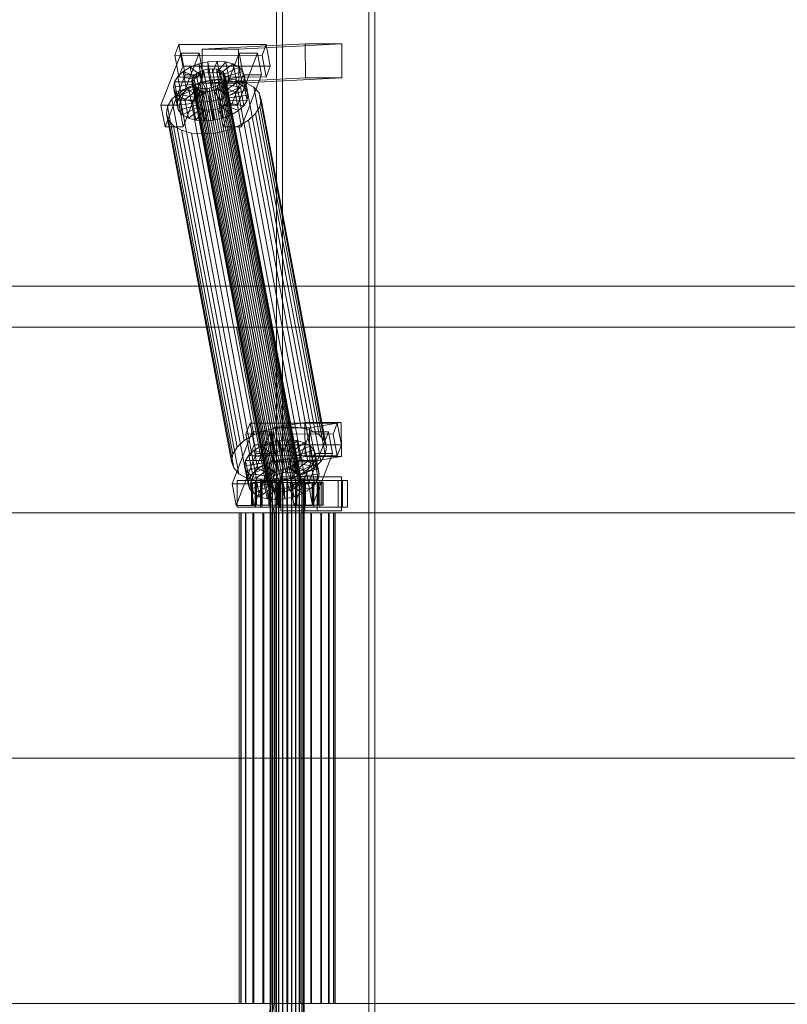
# Model space of a CAD drawing. Header units: millimetres. Extents: x -1970 to 61924, y -58230 to 6847.
# Tile 389 of 656: x 7452 to 7859, y -18130 to -17609. Entities that reach past the tile are written whole.
import ezdxf

# ---------------------------------------------------------------- set-up
doc = ezdxf.new("R2010")
doc.units = ezdxf.units.MM
doc.layers.add('superior_C01', color=7, linetype='Continuous', lineweight=0)

msp = doc.modelspace()

# ---------------------------------------------------------------- linework, layer by layer
at = {"layer": 'superior_C01'}
for p, q in [((7588.103, -17575), (7588.103, -18425)), ((7591.339, -18425), (7591.339, -17575)), ((7637.022, -18425), (7637.022, -17575)), ((7640.257, -17575), (7640.257, -18425)), ((7536.453, -17621.857), (7534.238, -17627.592)), ((7538.605, -17633.325), (7536.453, -17621.857)), ((7536.453, -17621.857), (7582.676, -17621.914)), ((7603.393, -17621.488), (7548.761, -17624.356)), ((7568.021, -17624.356), (7548.761, -17624.356)), ((7548.761, -17624.356), (7548.83, -17642.354)), ((7568.021, -17624.356), (7622.652, -17621.488)), ((7568.089, -17642.354), (7568.021, -17624.356)), ((7580.461, -17627.65), (7582.676, -17621.914)), ((7582.676, -17621.914), (7584.828, -17633.382)), ((7603.462, -17639.486), (7603.393, -17621.488)), ((7603.393, -17621.488), (7622.652, -17621.488)), ((7622.652, -17621.488), (7622.721, -17639.486)), ((7537.57, -17626.449), (7526.937, -17653.98)), ((7580.461, -17627.65), (7534.238, -17627.592)), ((7534.238, -17627.592), (7536.39, -17639.061)), ((7536.567, -17653.992), (7547.2, -17626.461)), ((7539.722, -17637.917), (7537.57, -17626.449)), ((7537.57, -17626.449), (7547.2, -17626.461)), ((7547.2, -17626.461), (7549.352, -17637.929)), ((7568.385, -17626.487), (7557.752, -17654.019)), ((7567.382, -17654.031), (7578.015, -17626.499)), ((7570.537, -17637.955), (7568.385, -17626.487)), ((7568.385, -17626.487), (7578.015, -17626.499)), ((7578.015, -17626.499), (7580.167, -17637.967)), ((7582.613, -17639.118), (7580.461, -17627.65)), ((7536.39, -17639.061), (7538.605, -17633.325)), ((7584.828, -17633.382), (7538.605, -17633.325)), ((7538.668, -17636.164), (7542.447, -17633.91)), ((7542.447, -17633.91), (7546.905, -17632.183)), ((7542.447, -17633.91), (7547.69, -17637.975)), ((7544.291, -17643.74), (7542.447, -17633.91)), ((7546.905, -17632.183), (7551.738, -17631.1)), ((7546.905, -17632.183), (7549.802, -17637.157)), ((7548.75, -17642.013), (7546.905, -17632.183)), ((7549.494, -17635.518), (7551.784, -17635.005)), ((7551.738, -17631.1), (7556.617, -17630.735)), ((7551.738, -17631.1), (7552.091, -17636.643)), ((7553.583, -17640.93), (7551.738, -17631.1)), ((7551.784, -17635.005), (7554.095, -17634.832)), ((7591.9, -17848.804), (7551.784, -17635.005)), ((7554.095, -17634.832), (7556.27, -17635.011)), ((7594.211, -17848.631), (7554.095, -17634.832)), ((7556.617, -17630.735), (7554.402, -17636.47)), ((7556.27, -17635.011), (7558.161, -17635.529)), ((7596.386, -17848.809), (7556.27, -17635.011)), ((7561.209, -17631.112), (7556.577, -17636.649)), ((7558.462, -17640.564), (7556.617, -17630.735)), ((7556.617, -17630.735), (7561.209, -17631.112)), ((7565.201, -17632.206), (7558.468, -17637.167)), ((7568.322, -17633.943), (7559.946, -17637.99)), ((7563.054, -17640.942), (7561.209, -17631.112)), ((7561.209, -17631.112), (7565.201, -17632.206)), ((7567.046, -17642.036), (7565.201, -17632.206)), ((7565.201, -17632.206), (7568.322, -17633.943)), ((7570.166, -17643.772), (7568.322, -17633.943)), ((7568.322, -17633.943), (7570.358, -17636.203)), ((7584.828, -17633.382), (7582.613, -17639.118)), ((7529.089, -17665.449), (7539.722, -17637.917)), ((7534.112, -17641.61), (7535.825, -17638.79)), ((7535.825, -17638.79), (7538.668, -17636.164)), ((7535.825, -17638.79), (7544.553, -17640.286)), ((7537.669, -17648.62), (7535.825, -17638.79)), ((7536.39, -17639.061), (7582.613, -17639.118)), ((7538.668, -17636.164), (7545.9, -17639.042)), ((7540.512, -17645.994), (7538.668, -17636.164)), ((7549.352, -17637.929), (7538.719, -17665.461)), ((7549.352, -17637.929), (7539.722, -17637.917)), ((7543.214, -17641.32), (7543.434, -17639.983)), ((7543.434, -17639.983), (7544.246, -17638.648)), ((7583.551, -17853.782), (7543.434, -17639.983)), ((7544.553, -17640.286), (7543.742, -17641.622)), ((7544.246, -17638.648), (7545.592, -17637.404)), ((7584.362, -17852.446), (7544.246, -17638.648)), ((7545.9, -17639.042), (7544.553, -17640.286)), ((7544.553, -17640.286), (7546.397, -17650.116)), ((7545.592, -17637.404), (7547.382, -17636.336)), ((7585.709, -17851.202), (7545.592, -17637.404)), ((7547.69, -17637.975), (7545.9, -17639.042)), ((7545.9, -17639.042), (7547.744, -17648.872)), ((7547.382, -17636.336), (7549.494, -17635.518)), ((7587.499, -17850.135), (7547.382, -17636.336)), ((7549.802, -17637.157), (7547.69, -17637.975)), ((7547.69, -17637.975), (7549.534, -17647.804)), ((7603.462, -17639.486), (7548.83, -17642.354)), ((7589.61, -17849.317), (7549.494, -17635.518)), ((7552.091, -17636.643), (7549.802, -17637.157)), ((7549.802, -17637.157), (7551.646, -17646.986)), ((7554.402, -17636.47), (7552.091, -17636.643)), ((7552.091, -17636.643), (7553.935, -17646.473)), ((7558.462, -17640.564), (7553.583, -17640.93)), ((7553.972, -17640.659), (7560.494, -17640.17)), ((7554.402, -17636.47), (7556.246, -17646.3)), ((7556.577, -17636.649), (7554.402, -17636.47)), ((7556.246, -17646.3), (7558.462, -17640.564)), ((7556.577, -17636.649), (7558.422, -17646.479)), ((7558.468, -17637.167), (7556.577, -17636.649)), ((7558.161, -17635.529), (7559.639, -17636.352)), ((7598.277, -17849.328), (7558.161, -17635.529)), ((7563.054, -17640.942), (7558.462, -17640.564)), ((7558.468, -17637.167), (7560.313, -17646.997)), ((7559.946, -17637.99), (7558.468, -17637.167)), ((7559.639, -17636.352), (7560.603, -17637.422)), ((7599.755, -17850.15), (7559.639, -17636.352)), ((7559.904, -17665.487), (7570.537, -17637.955)), ((7559.946, -17637.99), (7561.791, -17647.82)), ((7560.911, -17639.061), (7559.946, -17637.99)), ((7560.768, -17640.005), (7559.956, -17641.341)), ((7560.494, -17640.17), (7566.633, -17640.674)), ((7595.077, -17824.479), (7560.494, -17640.17)), ((7560.603, -17637.422), (7560.988, -17638.668)), ((7600.72, -17851.221), (7560.603, -17637.422)), ((7560.988, -17638.668), (7560.768, -17640.005)), ((7560.768, -17640.005), (7600.884, -17853.804)), ((7570.358, -17636.203), (7560.911, -17639.061)), ((7560.911, -17639.061), (7562.755, -17648.891)), ((7561.296, -17640.307), (7560.911, -17639.061)), ((7601.105, -17852.467), (7560.988, -17638.668)), ((7561.075, -17641.643), (7561.296, -17640.307)), ((7571.171, -17638.834), (7561.296, -17640.307)), ((7561.296, -17640.307), (7563.14, -17650.137)), ((7622.721, -17639.486), (7568.089, -17642.354)), ((7580.167, -17637.967), (7569.534, -17665.499)), ((7572.202, -17646.033), (7570.358, -17636.203)), ((7570.358, -17636.203), (7571.171, -17638.834)), ((7580.167, -17637.967), (7570.537, -17637.955)), ((7571.171, -17638.834), (7570.705, -17641.655)), ((7573.015, -17648.664), (7571.171, -17638.834)), ((7622.721, -17639.486), (7603.462, -17639.486)), ((7533.646, -17644.431), (7534.112, -17641.61)), ((7533.646, -17644.431), (7543.521, -17642.958)), ((7534.459, -17647.062), (7533.646, -17644.431)), ((7535.491, -17654.261), (7533.646, -17644.431)), ((7534.112, -17641.61), (7543.742, -17641.622)), ((7535.956, -17651.44), (7534.112, -17641.61)), ((7534.459, -17647.062), (7543.906, -17644.204)), ((7536.495, -17649.322), (7544.87, -17645.275)), ((7536.498, -17647.428), (7541.551, -17644.416)), ((7544.291, -17643.74), (7540.512, -17645.994)), ((7541.551, -17644.416), (7547.511, -17642.107)), ((7576.134, -17828.725), (7541.551, -17644.416)), ((7543.599, -17642.566), (7543.214, -17641.32)), ((7583.33, -17855.119), (7543.214, -17641.32)), ((7543.742, -17641.622), (7543.521, -17642.958)), ((7543.521, -17642.958), (7543.906, -17644.204)), ((7543.521, -17642.958), (7545.365, -17652.788)), ((7544.563, -17643.637), (7543.599, -17642.566)), ((7583.715, -17856.365), (7543.599, -17642.566)), ((7543.742, -17641.622), (7545.586, -17651.452)), ((7543.906, -17644.204), (7544.87, -17645.275)), ((7543.906, -17644.204), (7545.75, -17654.034)), ((7548.75, -17642.013), (7544.291, -17643.74)), ((7549.534, -17647.804), (7544.291, -17643.74)), ((7546.041, -17644.459), (7544.563, -17643.637)), ((7584.679, -17857.435), (7544.563, -17643.637)), ((7544.87, -17645.275), (7546.348, -17646.098)), ((7544.87, -17645.275), (7546.715, -17655.105)), ((7547.932, -17644.978), (7546.041, -17644.459)), ((7586.157, -17858.258), (7546.041, -17644.459)), ((7547.511, -17642.107), (7553.972, -17640.659)), ((7582.094, -17826.416), (7547.511, -17642.107)), ((7550.107, -17645.156), (7547.932, -17644.978)), ((7588.048, -17858.776), (7547.932, -17644.978)), ((7553.583, -17640.93), (7548.75, -17642.013)), ((7551.646, -17646.986), (7548.75, -17642.013)), ((7548.83, -17642.354), (7568.089, -17642.354)), ((7552.418, -17644.983), (7550.107, -17645.156)), ((7590.224, -17858.955), (7550.107, -17645.156)), ((7554.708, -17644.47), (7552.418, -17644.983)), ((7592.535, -17858.782), (7552.418, -17644.983)), ((7553.935, -17646.473), (7553.583, -17640.93)), ((7588.555, -17824.968), (7553.972, -17640.659)), ((7556.82, -17643.652), (7554.708, -17644.47)), ((7594.824, -17858.269), (7554.708, -17644.47)), ((7555.015, -17646.108), (7557.127, -17645.29)), ((7558.61, -17642.585), (7556.82, -17643.652)), ((7596.936, -17857.451), (7556.82, -17643.652)), ((7557.127, -17645.29), (7558.917, -17644.223)), ((7562.37, -17649.355), (7557.127, -17645.29)), ((7557.127, -17645.29), (7558.971, -17655.12)), ((7558.422, -17646.479), (7563.054, -17640.942)), ((7559.956, -17641.341), (7558.61, -17642.585)), ((7598.726, -17856.383), (7558.61, -17642.585)), ((7558.917, -17644.223), (7560.264, -17642.979)), ((7566.149, -17647.101), (7558.917, -17644.223)), ((7558.917, -17644.223), (7560.762, -17654.053)), ((7600.073, -17855.139), (7559.956, -17641.341)), ((7560.264, -17642.979), (7561.075, -17641.643)), ((7568.992, -17644.475), (7560.264, -17642.979)), ((7560.264, -17642.979), (7562.108, -17652.809)), ((7560.313, -17646.997), (7567.046, -17642.036)), ((7561.075, -17641.643), (7570.705, -17641.655)), ((7562.919, -17651.473), (7561.075, -17641.643)), ((7561.791, -17647.82), (7570.166, -17643.772)), ((7567.046, -17642.036), (7563.054, -17640.942)), ((7568.992, -17644.475), (7566.149, -17647.101)), ((7566.633, -17640.674), (7571.97, -17642.137)), ((7601.216, -17824.984), (7566.633, -17640.674)), ((7570.166, -17643.772), (7567.046, -17642.036)), ((7570.705, -17641.655), (7568.992, -17644.475)), ((7570.836, -17654.305), (7568.992, -17644.475)), ((7572.202, -17646.033), (7570.166, -17643.772)), ((7570.705, -17641.655), (7572.549, -17651.485)), ((7571.97, -17642.137), (7576.142, -17644.459)), ((7606.553, -17826.446), (7571.97, -17642.137)), ((7576.142, -17644.459), (7578.863, -17647.481)), ((7610.725, -17828.768), (7576.142, -17644.459)), ((7530.408, -17654.709), (7532.698, -17650.939)), ((7532.698, -17650.939), (7536.498, -17647.428)), ((7567.281, -17835.248), (7532.698, -17650.939)), ((7536.495, -17649.322), (7534.459, -17647.062)), ((7536.303, -17656.892), (7534.459, -17647.062)), ((7537.669, -17648.62), (7535.956, -17651.44)), ((7539.615, -17651.059), (7536.495, -17649.322)), ((7538.339, -17659.152), (7536.495, -17649.322)), ((7571.081, -17831.737), (7536.498, -17647.428)), ((7540.512, -17645.994), (7537.669, -17648.62)), ((7546.397, -17650.116), (7537.669, -17648.62)), ((7539.615, -17651.059), (7546.348, -17646.098)), ((7547.744, -17648.872), (7540.512, -17645.994)), ((7543.607, -17652.153), (7548.24, -17646.616)), ((7545.586, -17651.452), (7546.397, -17650.116)), ((7546.348, -17646.098), (7548.24, -17646.616)), ((7546.348, -17646.098), (7548.193, -17655.927)), ((7546.397, -17650.116), (7547.744, -17648.872)), ((7547.744, -17648.872), (7549.534, -17647.804)), ((7548.2, -17652.53), (7550.415, -17646.795)), ((7548.24, -17646.616), (7550.415, -17646.795)), ((7548.24, -17646.616), (7550.084, -17656.446)), ((7549.534, -17647.804), (7551.646, -17646.986)), ((7550.415, -17646.795), (7552.726, -17646.622)), ((7550.415, -17646.795), (7552.259, -17656.624)), ((7551.646, -17646.986), (7553.935, -17646.473)), ((7552.726, -17646.622), (7555.015, -17646.108)), ((7553.078, -17652.165), (7552.726, -17646.622)), ((7552.726, -17646.622), (7554.57, -17656.451)), ((7553.935, -17646.473), (7556.246, -17646.3)), ((7557.912, -17651.082), (7555.015, -17646.108)), ((7555.015, -17646.108), (7556.86, -17655.938)), ((7556.246, -17646.3), (7558.422, -17646.479)), ((7562.37, -17649.355), (7557.912, -17651.082)), ((7558.422, -17646.479), (7560.313, -17646.997)), ((7560.313, -17646.997), (7561.791, -17647.82)), ((7561.791, -17647.82), (7562.755, -17648.891)), ((7566.149, -17647.101), (7562.37, -17649.355)), ((7564.214, -17659.184), (7562.37, -17649.355)), ((7562.755, -17648.891), (7572.202, -17646.033)), ((7562.755, -17648.891), (7563.14, -17650.137)), ((7563.14, -17650.137), (7562.919, -17651.473)), ((7563.14, -17650.137), (7573.015, -17648.664)), ((7567.994, -17656.931), (7566.149, -17647.101)), ((7573.015, -17648.664), (7572.202, -17646.033)), ((7572.549, -17651.485), (7573.015, -17648.664)), ((7578.863, -17647.481), (7579.95, -17650.998)), ((7613.446, -17831.79), (7578.863, -17647.481)), ((7579.95, -17650.998), (7579.327, -17654.769)), ((7614.533, -17835.307), (7579.95, -17650.998)), ((7536.567, -17653.992), (7526.937, -17653.98)), ((7526.937, -17653.98), (7529.089, -17665.449)), ((7529.785, -17658.48), (7530.408, -17654.709)), ((7564.991, -17839.018), (7530.408, -17654.709)), ((7535.956, -17651.44), (7535.491, -17654.261)), ((7545.365, -17652.788), (7535.491, -17654.261)), ((7535.491, -17654.261), (7536.303, -17656.892)), ((7545.586, -17651.452), (7535.956, -17651.44)), ((7545.75, -17654.034), (7536.303, -17656.892)), ((7538.719, -17665.461), (7536.567, -17653.992)), ((7546.715, -17655.105), (7538.339, -17659.152)), ((7543.607, -17652.153), (7539.615, -17651.059)), ((7541.46, -17660.889), (7539.615, -17651.059)), ((7548.193, -17655.927), (7541.46, -17660.889)), ((7548.2, -17652.53), (7543.607, -17652.153)), ((7545.452, -17661.983), (7543.607, -17652.153)), ((7545.365, -17652.788), (7545.586, -17651.452)), ((7545.75, -17654.034), (7545.365, -17652.788)), ((7546.715, -17655.105), (7545.75, -17654.034)), ((7548.193, -17655.927), (7546.715, -17655.105)), ((7550.084, -17656.446), (7548.193, -17655.927)), ((7553.078, -17652.165), (7548.2, -17652.53)), ((7550.044, -17662.36), (7548.2, -17652.53)), ((7557.912, -17651.082), (7553.078, -17652.165)), ((7554.923, -17661.995), (7553.078, -17652.165)), ((7556.86, -17655.938), (7554.57, -17656.451)), ((7558.971, -17655.12), (7556.86, -17655.938)), ((7556.86, -17655.938), (7559.756, -17660.912)), ((7567.382, -17654.031), (7557.752, -17654.019)), ((7557.752, -17654.019), (7559.904, -17665.487)), ((7559.756, -17660.912), (7557.912, -17651.082)), ((7560.762, -17654.053), (7558.971, -17655.12)), ((7558.971, -17655.12), (7564.214, -17659.184)), ((7562.108, -17652.809), (7560.762, -17654.053)), ((7560.762, -17654.053), (7567.994, -17656.931)), ((7562.919, -17651.473), (7562.108, -17652.809)), ((7562.108, -17652.809), (7570.836, -17654.305)), ((7572.549, -17651.485), (7562.919, -17651.473)), ((7569.534, -17665.499), (7567.382, -17654.031)), ((7567.994, -17656.931), (7570.836, -17654.305)), ((7570.836, -17654.305), (7572.549, -17651.485)), ((7579.327, -17654.769), (7577.037, -17658.539)), ((7579.327, -17654.769), (7613.91, -17839.078)), ((7530.872, -17661.997), (7529.785, -17658.48)), ((7564.368, -17842.789), (7529.785, -17658.48)), ((7536.303, -17656.892), (7538.339, -17659.152)), ((7538.339, -17659.152), (7541.46, -17660.889)), ((7541.46, -17660.889), (7545.452, -17661.983)), ((7550.084, -17656.446), (7545.452, -17661.983)), ((7552.259, -17656.624), (7550.044, -17662.36)), ((7552.259, -17656.624), (7550.084, -17656.446)), ((7554.57, -17656.451), (7552.259, -17656.624)), ((7554.57, -17656.451), (7554.923, -17661.995)), ((7554.923, -17661.995), (7559.756, -17660.912)), ((7559.756, -17660.912), (7564.214, -17659.184)), ((7564.214, -17659.184), (7567.994, -17656.931)), ((7577.037, -17658.539), (7573.237, -17662.05)), ((7611.62, -17842.848), (7577.037, -17658.539)), ((7529.089, -17665.449), (7538.719, -17665.461)), ((7533.594, -17665.019), (7530.872, -17661.997)), ((7565.455, -17846.306), (7530.872, -17661.997)), ((7537.765, -17667.341), (7533.594, -17665.019)), ((7568.177, -17849.328), (7533.594, -17665.019)), ((7545.452, -17661.983), (7550.044, -17662.36)), ((7550.044, -17662.36), (7554.923, -17661.995)), ((7559.904, -17665.487), (7569.534, -17665.499)), ((7568.184, -17665.062), (7562.225, -17667.371)), ((7573.237, -17662.05), (7568.184, -17665.062)), ((7602.768, -17849.371), (7568.184, -17665.062)), ((7607.82, -17846.359), (7573.237, -17662.05)), ((7543.102, -17668.803), (7537.765, -17667.341)), ((7572.348, -17851.65), (7537.765, -17667.341)), ((7549.241, -17669.308), (7543.102, -17668.803)), ((7577.685, -17853.113), (7543.102, -17668.803)), ((7555.763, -17668.819), (7549.241, -17669.308)), ((7583.824, -17853.617), (7549.241, -17669.308)), ((7562.225, -17667.371), (7555.763, -17668.819)), ((7590.346, -17853.128), (7555.763, -17668.819)), ((7596.808, -17851.68), (7562.225, -17667.371)), ((1103.221, -17750), (10242.208, -17750)), ((10243.564, -17750), (1104.577, -17750)), ((6622.738, -17771.702), (7566.897, -17771.702)), ((7568.505, -17771.702), (6624.345, -17771.702)), ((7566.897, -17771.702), (7585.341, -17870)), ((7566.897, -17771.702), (7568.505, -17771.702)), ((7566.897, -17771.702), (8144.954, -17771.702)), ((7586.949, -17870), (7568.505, -17771.702)), ((8146.562, -17771.702), (7568.505, -17771.702)), ((7574.111, -17822.549), (7571.895, -17828.285)), ((7576.262, -17834.017), (7574.111, -17822.549)), ((7574.111, -17822.549), (7620.333, -17822.606)), ((7603.084, -17822.189), (7586.341, -17825.057)), ((7603.308, -17840.17), (7603.084, -17822.189)), ((7603.084, -17822.189), (7622.344, -17822.189)), ((7605.6, -17825.057), (7622.344, -17822.189)), ((7618.118, -17828.342), (7620.333, -17822.606)), ((7620.333, -17822.606), (7622.485, -17834.074)), ((7622.344, -17822.189), (7622.567, -17840.17)), ((7575.227, -17827.141), (7564.595, -17854.673)), ((7618.118, -17828.342), (7571.895, -17828.285)), ((7571.895, -17828.285), (7574.047, -17839.753)), ((7574.224, -17854.685), (7584.857, -17827.153)), ((7577.379, -17838.609), (7575.227, -17827.141)), ((7575.227, -17827.141), (7584.857, -17827.153)), ((7582.094, -17826.416), (7576.134, -17828.725)), ((7588.555, -17824.968), (7582.094, -17826.416)), ((7584.857, -17827.153), (7587.009, -17838.621)), ((7605.6, -17825.057), (7586.341, -17825.057)), ((7586.341, -17825.057), (7586.565, -17843.038)), ((7595.077, -17824.479), (7588.555, -17824.968)), ((7601.216, -17824.984), (7595.077, -17824.479)), ((7606.042, -17827.179), (7595.41, -17854.711)), ((7606.553, -17826.446), (7601.216, -17824.984)), ((7605.039, -17854.723), (7615.672, -17827.191)), ((7605.824, -17843.038), (7605.6, -17825.057)), ((7608.194, -17838.647), (7606.042, -17827.179)), ((7606.042, -17827.179), (7615.672, -17827.191)), ((7610.725, -17828.768), (7606.553, -17826.446)), ((7615.672, -17827.191), (7617.824, -17838.659)), ((7620.27, -17839.81), (7618.118, -17828.342)), ((7571.081, -17831.737), (7567.281, -17835.248)), ((7576.134, -17828.725), (7571.081, -17831.737)), ((7580.104, -17834.603), (7584.562, -17832.875)), ((7584.562, -17832.875), (7589.395, -17831.792)), ((7584.562, -17832.875), (7587.459, -17837.849)), ((7586.407, -17842.705), (7584.562, -17832.875)), ((7589.395, -17831.792), (7594.274, -17831.427)), ((7589.395, -17831.792), (7589.748, -17837.336)), ((7591.24, -17841.622), (7589.395, -17831.792)), ((7594.274, -17831.427), (7592.059, -17837.163)), ((7598.866, -17831.804), (7594.234, -17837.341)), ((7596.119, -17841.257), (7594.274, -17831.427)), ((7594.274, -17831.427), (7598.866, -17831.804)), ((7602.859, -17832.898), (7596.125, -17837.86)), ((7600.711, -17841.634), (7598.866, -17831.804)), ((7598.866, -17831.804), (7602.859, -17832.898)), ((7604.703, -17842.728), (7602.859, -17832.898)), ((7602.859, -17832.898), (7605.979, -17834.635)), ((7613.446, -17831.79), (7610.725, -17828.768)), ((7614.533, -17835.307), (7613.446, -17831.79)), ((7567.281, -17835.248), (7564.991, -17839.018)), ((7566.746, -17866.141), (7577.379, -17838.609)), ((7573.482, -17839.482), (7576.325, -17836.856)), ((7574.047, -17839.753), (7576.262, -17834.017)), ((7622.485, -17834.074), (7576.262, -17834.017)), ((7576.325, -17836.856), (7580.104, -17834.603)), ((7576.325, -17836.856), (7583.557, -17839.734)), ((7578.169, -17846.686), (7576.325, -17836.856)), ((7587.009, -17838.621), (7576.376, -17866.153)), ((7587.009, -17838.621), (7577.379, -17838.609)), ((7580.104, -17834.603), (7585.347, -17838.667)), ((7581.948, -17844.433), (7580.104, -17834.603)), ((7585.347, -17838.667), (7583.557, -17839.734)), ((7587.459, -17837.849), (7585.347, -17838.667)), ((7585.347, -17838.667), (7587.191, -17848.497)), ((7589.748, -17837.336), (7587.459, -17837.849)), ((7587.459, -17837.849), (7589.303, -17847.679)), ((7592.059, -17837.163), (7589.748, -17837.336)), ((7589.748, -17837.336), (7591.593, -17847.165)), ((7592.059, -17837.163), (7593.904, -17846.992)), ((7594.234, -17837.341), (7592.059, -17837.163)), ((7594.234, -17837.341), (7596.079, -17847.171)), ((7596.125, -17837.86), (7594.234, -17837.341)), ((7596.125, -17837.86), (7597.97, -17847.689)), ((7597.603, -17838.682), (7596.125, -17837.86)), ((7597.561, -17866.179), (7608.194, -17838.647)), ((7605.979, -17834.635), (7597.603, -17838.682)), ((7597.603, -17838.682), (7599.448, -17848.512)), ((7598.568, -17839.753), (7597.603, -17838.682)), ((7608.015, -17836.895), (7598.568, -17839.753)), ((7607.823, -17844.465), (7605.979, -17834.635)), ((7605.979, -17834.635), (7608.015, -17836.895)), ((7617.824, -17838.659), (7607.191, -17866.191)), ((7609.859, -17846.725), (7608.015, -17836.895)), ((7608.015, -17836.895), (7608.828, -17839.526)), ((7617.824, -17838.659), (7608.194, -17838.647)), ((7613.91, -17839.078), (7614.533, -17835.307)), ((7622.485, -17834.074), (7620.27, -17839.81)), ((7564.991, -17839.018), (7564.368, -17842.789)), ((7564.368, -17842.789), (7565.455, -17846.306)), ((7571.303, -17845.123), (7571.769, -17842.302)), ((7571.303, -17845.123), (7581.178, -17843.65)), ((7571.769, -17842.302), (7573.482, -17839.482)), ((7571.769, -17842.302), (7581.399, -17842.314)), ((7573.614, -17852.132), (7571.769, -17842.302)), ((7573.482, -17839.482), (7582.21, -17840.978)), ((7575.326, -17849.312), (7573.482, -17839.482)), ((7574.047, -17839.753), (7620.27, -17839.81)), ((7581.399, -17842.314), (7581.178, -17843.65)), ((7581.178, -17843.65), (7581.563, -17844.897)), ((7581.178, -17843.65), (7583.023, -17853.48)), ((7582.21, -17840.978), (7581.399, -17842.314)), ((7581.399, -17842.314), (7583.243, -17852.144)), ((7586.407, -17842.705), (7581.948, -17844.433)), ((7583.557, -17839.734), (7582.21, -17840.978)), ((7582.21, -17840.978), (7584.054, -17850.808)), ((7583.557, -17839.734), (7585.401, -17849.564)), ((7591.24, -17841.622), (7586.407, -17842.705)), ((7589.303, -17847.679), (7586.407, -17842.705)), ((7603.308, -17840.17), (7586.565, -17843.038)), ((7586.565, -17843.038), (7605.824, -17843.038)), ((7596.119, -17841.257), (7591.24, -17841.622)), ((7591.593, -17847.165), (7591.24, -17841.622)), ((7593.904, -17846.992), (7596.119, -17841.257)), ((7596.079, -17847.171), (7600.711, -17841.634)), ((7600.711, -17841.634), (7596.119, -17841.257)), ((7596.574, -17844.915), (7597.921, -17843.671)), ((7597.921, -17843.671), (7598.732, -17842.335)), ((7606.649, -17845.167), (7597.921, -17843.671)), ((7597.921, -17843.671), (7599.765, -17853.501)), ((7597.97, -17847.689), (7604.703, -17842.728)), ((7598.568, -17839.753), (7600.412, -17849.583)), ((7598.953, -17840.999), (7598.568, -17839.753)), ((7598.732, -17842.335), (7598.953, -17840.999)), ((7598.732, -17842.335), (7608.362, -17842.347)), ((7600.577, -17852.165), (7598.732, -17842.335)), ((7608.828, -17839.526), (7598.953, -17840.999)), ((7598.953, -17840.999), (7600.797, -17850.829)), ((7604.703, -17842.728), (7600.711, -17841.634)), ((7622.567, -17840.17), (7603.308, -17840.17)), ((7607.823, -17844.465), (7604.703, -17842.728)), ((7622.567, -17840.17), (7605.824, -17843.038)), ((7608.362, -17842.347), (7606.649, -17845.167)), ((7607.82, -17846.359), (7611.62, -17842.848)), ((7608.828, -17839.526), (7608.362, -17842.347)), ((7608.362, -17842.347), (7610.206, -17852.177)), ((7610.672, -17849.356), (7608.828, -17839.526)), ((7611.62, -17842.848), (7613.91, -17839.078)), ((7565.455, -17846.306), (7568.177, -17849.328)), ((7572.116, -17847.754), (7571.303, -17845.123)), ((7573.148, -17854.953), (7571.303, -17845.123)), ((7572.116, -17847.754), (7581.563, -17844.897)), ((7574.152, -17850.015), (7572.116, -17847.754)), ((7573.96, -17857.584), (7572.116, -17847.754)), ((7574.152, -17850.015), (7582.527, -17845.967)), ((7578.169, -17846.686), (7575.326, -17849.312)), ((7577.272, -17851.751), (7584.006, -17846.79)), ((7581.948, -17844.433), (7578.169, -17846.686)), ((7585.401, -17849.564), (7578.169, -17846.686)), ((7581.265, -17852.845), (7585.897, -17847.308)), ((7581.563, -17844.897), (7582.527, -17845.967)), ((7581.563, -17844.897), (7583.407, -17854.726)), ((7587.191, -17848.497), (7581.948, -17844.433)), ((7582.527, -17845.967), (7584.006, -17846.79)), ((7582.527, -17845.967), (7584.372, -17855.797)), ((7584.006, -17846.79), (7585.897, -17847.308)), ((7584.006, -17846.79), (7585.85, -17856.62)), ((7585.401, -17849.564), (7587.191, -17848.497)), ((7585.857, -17853.223), (7588.072, -17847.487)), ((7585.897, -17847.308), (7588.072, -17847.487)), ((7585.897, -17847.308), (7587.741, -17857.138)), ((7587.191, -17848.497), (7589.303, -17847.679)), ((7588.072, -17847.487), (7590.383, -17847.314)), ((7588.072, -17847.487), (7589.916, -17857.317)), ((7589.303, -17847.679), (7591.593, -17847.165)), ((7591.9, -17848.804), (7589.61, -17849.317)), ((7590.383, -17847.314), (7592.672, -17846.801)), ((7590.736, -17852.857), (7590.383, -17847.314)), ((7590.383, -17847.314), (7592.227, -17857.144)), ((7591.593, -17847.165), (7593.904, -17846.992)), ((7594.211, -17848.631), (7591.9, -17848.804)), ((7592.672, -17846.801), (7594.784, -17845.983)), ((7595.569, -17851.774), (7592.672, -17846.801)), ((7592.672, -17846.801), (7594.517, -17856.631)), ((7593.904, -17846.992), (7596.079, -17847.171)), ((7596.386, -17848.809), (7594.211, -17848.631)), ((7594.784, -17845.983), (7596.574, -17844.915)), ((7600.027, -17850.047), (7594.784, -17845.983)), ((7594.784, -17845.983), (7596.628, -17855.812)), ((7596.079, -17847.171), (7597.97, -17847.689)), ((7598.277, -17849.328), (7596.386, -17848.809)), ((7603.806, -17847.793), (7596.574, -17844.915)), ((7596.574, -17844.915), (7598.419, -17854.745)), ((7597.97, -17847.689), (7599.448, -17848.512)), ((7599.448, -17848.512), (7607.823, -17844.465)), ((7599.448, -17848.512), (7600.412, -17849.583)), ((7603.806, -17847.793), (7600.027, -17850.047)), ((7600.412, -17849.583), (7609.859, -17846.725)), ((7602.768, -17849.371), (7607.82, -17846.359)), ((7606.649, -17845.167), (7603.806, -17847.793)), ((7605.651, -17857.623), (7603.806, -17847.793)), ((7608.494, -17854.997), (7606.649, -17845.167)), ((7609.859, -17846.725), (7607.823, -17844.465)), ((7610.672, -17849.356), (7609.859, -17846.725)), ((7577.004, -17853), (7567.374, -17853)), ((7567.374, -17853), (7567.374, -17867)), ((7580.315, -17853), (7567.374, -17853)), ((7568.177, -17849.328), (7572.348, -17851.65)), ((7572.348, -17851.65), (7577.685, -17853.113)), ((7573.614, -17852.132), (7573.148, -17854.953)), ((7583.023, -17853.48), (7573.148, -17854.953)), ((7575.326, -17849.312), (7573.614, -17852.132)), ((7583.243, -17852.144), (7573.614, -17852.132)), ((7577.272, -17851.751), (7574.152, -17850.015)), ((7575.996, -17859.844), (7574.152, -17850.015)), ((7575.391, -17854), (7574.799, -17854)), ((7574.799, -17854), (7584.798, -17854)), ((7574.799, -17866), (7574.799, -17854)), ((7574.799, -17854), (7575.501, -17854)), ((7584.054, -17850.808), (7575.326, -17849.312)), ((7577.238, -17854), (7575.391, -17854)), ((7575.391, -17854), (7585.079, -17854)), ((7575.391, -17866), (7575.391, -17854)), ((7575.501, -17854), (7585.131, -17854)), ((7575.501, -17866), (7575.501, -17854)), ((7575.501, -17854), (7577.45, -17854)), ((7623.11, -17853), (7576.887, -17853)), ((7576.887, -17853), (7576.887, -17867)), ((7579.583, -17853), (7576.887, -17853)), ((7577.004, -17867), (7577.004, -17853)), ((7577.004, -17853), (7589.945, -17853)), ((7580.213, -17854), (7577.238, -17854)), ((7577.238, -17854), (7585.953, -17854)), ((7577.238, -17866), (7577.238, -17854)), ((7581.265, -17852.845), (7577.272, -17851.751)), ((7579.117, -17861.581), (7577.272, -17851.751)), ((7577.45, -17854), (7586.054, -17854)), ((7577.45, -17866), (7577.45, -17854)), ((7577.45, -17854), (7580.514, -17854)), ((7577.685, -17853.113), (7583.824, -17853.617)), ((7579.583, -17867), (7579.583, -17853)), ((7579.583, -17853), (7625.806, -17853)), ((7584.114, -17854), (7580.213, -17854)), ((7580.213, -17854), (7587.363, -17854)), ((7580.213, -17866), (7580.213, -17854)), ((7580.315, -17867), (7580.315, -17853)), ((7580.315, -17853), (7589.945, -17853)), ((7580.514, -17854), (7587.505, -17854)), ((7580.514, -17866), (7580.514, -17854)), ((7580.514, -17854), (7584.482, -17854)), ((7585.857, -17853.223), (7581.265, -17852.845)), ((7583.109, -17862.675), (7581.265, -17852.845)), ((7583.023, -17853.48), (7583.243, -17852.144)), ((7583.407, -17854.726), (7583.023, -17853.48)), ((7583.243, -17852.144), (7584.054, -17850.808)), ((7583.551, -17853.782), (7583.33, -17855.119)), ((7584.362, -17852.446), (7583.551, -17853.782)), ((7583.824, -17853.617), (7590.346, -17853.128)), ((7584.054, -17850.808), (7585.401, -17849.564)), ((7588.675, -17854), (7584.114, -17854)), ((7584.114, -17854), (7589.21, -17854)), ((7584.114, -17866), (7584.114, -17854)), ((7585.709, -17851.202), (7584.362, -17852.446)), ((7584.482, -17854), (7589.385, -17854)), ((7584.482, -17866), (7584.482, -17854)), ((7584.482, -17854), (7589.086, -17854)), ((7585.079, -17852), (7584.798, -17852)), ((7584.798, -17852), (7585.131, -17852)), ((7584.798, -18148), (7584.798, -17852)), ((7584.798, -17854), (7585.079, -17854)), ((7584.798, -17854), (7584.798, -17866)), ((7585.131, -17854), (7584.798, -17854)), ((7585.953, -17852), (7585.079, -17852)), ((7585.079, -18148), (7585.079, -17852)), ((7585.079, -17854), (7585.953, -17854)), ((7585.079, -17854), (7585.079, -17866)), ((7585.131, -17852), (7586.054, -17852)), ((7585.131, -18148), (7585.131, -17852)), ((7585.131, -17854), (7585.131, -17866)), ((7586.054, -17854), (7585.131, -17854)), ((7587.499, -17850.135), (7585.709, -17851.202)), ((7590.736, -17852.857), (7585.857, -17853.223)), ((7587.701, -17863.052), (7585.857, -17853.223)), ((7587.363, -17852), (7585.953, -17852)), ((7585.953, -18148), (7585.953, -17852)), ((7585.953, -17854), (7587.363, -17854)), ((7585.953, -17854), (7585.953, -17866)), ((7586.054, -17852), (7587.505, -17852)), ((7586.054, -18148), (7586.054, -17852)), ((7586.054, -17854), (7586.054, -17866)), ((7587.505, -17854), (7586.054, -17854)), ((7589.21, -17852), (7587.363, -17852)), ((7587.363, -18148), (7587.363, -17852)), ((7587.363, -17854), (7589.21, -17854)), ((7587.363, -17854), (7587.363, -17866)), ((7589.61, -17849.317), (7587.499, -17850.135)), ((7587.505, -17852), (7589.385, -17852)), ((7587.505, -18148), (7587.505, -17852)), ((7587.505, -17854), (7587.505, -17866)), ((7589.385, -17854), (7587.505, -17854)), ((7593.585, -17854), (7588.675, -17854)), ((7588.675, -17854), (7591.371, -17854)), ((7588.675, -17866), (7588.675, -17854)), ((7589.086, -17854), (7591.565, -17854)), ((7589.086, -17866), (7589.086, -17854)), ((7589.086, -17854), (7594.01, -17854)), ((7591.371, -17852), (7589.21, -17852)), ((7589.21, -18148), (7589.21, -17852)), ((7589.21, -17854), (7591.371, -17854)), ((7589.21, -17854), (7589.21, -17866)), ((7589.385, -17852), (7591.565, -17852)), ((7589.385, -18148), (7589.385, -17852)), ((7589.385, -17854), (7589.385, -17866)), ((7591.565, -17854), (7589.385, -17854)), ((7589.945, -17853), (7589.945, -17867)), ((7590.346, -17853.128), (7596.808, -17851.68)), ((7609.628, -17851), (7590.369, -17851)), ((7590.369, -17851), (7590.369, -17869)), ((7603.203, -17851), (7590.369, -17851)), ((7595.569, -17851.774), (7590.736, -17852.857)), ((7592.58, -17862.687), (7590.736, -17852.857)), ((7593.697, -17852), (7591.371, -17852)), ((7591.371, -18148), (7591.371, -17852)), ((7591.371, -17854), (7593.697, -17854)), ((7591.371, -17854), (7591.371, -17866)), ((7591.565, -17852), (7593.898, -17852)), ((7591.565, -18148), (7591.565, -17852)), ((7591.565, -17854), (7591.565, -17866)), ((7593.898, -17854), (7591.565, -17854)), ((7598.509, -17854), (7593.585, -17854)), ((7593.585, -17854), (7593.697, -17854)), ((7593.585, -17866), (7593.585, -17854)), ((7596.029, -17852), (7593.697, -17852)), ((7593.697, -18148), (7593.697, -17852)), ((7593.697, -17854), (7596.029, -17854)), ((7593.697, -17854), (7593.697, -17866)), ((7593.898, -17852), (7596.224, -17852)), ((7593.898, -18148), (7593.898, -17852)), ((7594.01, -17854), (7593.898, -17854)), ((7593.898, -17854), (7593.898, -17866)), ((7596.224, -17854), (7593.898, -17854)), ((7594.01, -17866), (7594.01, -17854)), ((7594.01, -17854), (7598.92, -17854)), ((7600.027, -17850.047), (7595.569, -17851.774)), ((7597.413, -17861.604), (7595.569, -17851.774)), ((7598.21, -17852), (7596.029, -17852)), ((7596.029, -18148), (7596.029, -17852)), ((7598.509, -17854), (7596.029, -17854)), ((7596.029, -17854), (7598.21, -17854)), ((7596.029, -17854), (7596.029, -17866)), ((7596.224, -17852), (7598.384, -17852)), ((7596.224, -18148), (7596.224, -17852)), ((7598.92, -17854), (7596.224, -17854)), ((7596.224, -17854), (7596.224, -17866)), ((7598.384, -17854), (7596.224, -17854)), ((7596.808, -17851.68), (7602.768, -17849.371)), ((7607.819, -17853), (7598.189, -17853)), ((7598.189, -17853), (7598.189, -17867)), ((7611.13, -17853), (7598.189, -17853)), ((7600.09, -17852), (7598.21, -17852)), ((7598.21, -18148), (7598.21, -17852)), ((7603.113, -17854), (7598.21, -17854)), ((7598.21, -17854), (7600.09, -17854)), ((7598.21, -17854), (7598.21, -17866)), ((7599.755, -17850.15), (7598.277, -17849.328)), ((7598.384, -17852), (7600.232, -17852)), ((7598.384, -18148), (7598.384, -17852)), ((7603.481, -17854), (7598.384, -17854)), ((7598.384, -17854), (7598.384, -17866)), ((7600.232, -17854), (7598.384, -17854)), ((7599.765, -17853.501), (7598.419, -17854.745)), ((7603.113, -17854), (7598.509, -17854)), ((7598.509, -17866), (7598.509, -17854)), ((7598.92, -17866), (7598.92, -17854)), ((7598.92, -17854), (7603.481, -17854)), ((7600.72, -17851.221), (7599.755, -17850.15)), ((7600.577, -17852.165), (7599.765, -17853.501)), ((7599.765, -17853.501), (7608.494, -17854.997)), ((7601.871, -17859.877), (7600.027, -17850.047)), ((7600.073, -17855.139), (7600.884, -17853.804)), ((7601.541, -17852), (7600.09, -17852)), ((7600.09, -18148), (7600.09, -17852)), ((7607.081, -17854), (7600.09, -17854)), ((7600.09, -17854), (7601.541, -17854)), ((7600.09, -17854), (7600.09, -17866)), ((7600.232, -17852), (7601.642, -17852)), ((7600.232, -18148), (7600.232, -17852)), ((7607.382, -17854), (7600.232, -17854)), ((7600.232, -17854), (7600.232, -17866)), ((7601.642, -17854), (7600.232, -17854)), ((7600.412, -17849.583), (7600.797, -17850.829)), ((7600.797, -17850.829), (7600.577, -17852.165)), ((7610.206, -17852.177), (7600.577, -17852.165)), ((7601.105, -17852.467), (7600.72, -17851.221)), ((7600.797, -17850.829), (7610.672, -17849.356)), ((7600.884, -17853.804), (7601.105, -17852.467)), ((7602.464, -17852), (7601.541, -17852)), ((7601.541, -18148), (7601.541, -17852)), ((7610.145, -17854), (7601.541, -17854)), ((7601.541, -17854), (7602.464, -17854)), ((7601.541, -17854), (7601.541, -17866)), ((7601.642, -17852), (7602.516, -17852)), ((7601.642, -18148), (7601.642, -17852)), ((7610.357, -17854), (7601.642, -17854)), ((7601.642, -17854), (7601.642, -17866)), ((7602.516, -17854), (7601.642, -17854)), ((7602.797, -17852), (7602.464, -17852)), ((7602.464, -17852), (7602.464, -18148)), ((7602.464, -17854), (7612.094, -17854)), ((7602.464, -17866), (7602.464, -17854)), ((7602.464, -17854), (7602.797, -17854)), ((7602.516, -17852), (7602.797, -17852)), ((7602.516, -18148), (7602.516, -17852)), ((7612.204, -17854), (7602.516, -17854)), ((7602.516, -17854), (7602.516, -17866)), ((7602.797, -17854), (7602.516, -17854)), ((7602.797, -18148), (7602.797, -17852)), ((7612.796, -17854), (7602.797, -17854)), ((7602.797, -17854), (7602.797, -17866)), ((7607.081, -17854), (7603.113, -17854)), ((7603.113, -17866), (7603.113, -17854)), ((7603.203, -17869), (7603.203, -17851)), ((7603.203, -17851), (7622.462, -17851)), ((7603.481, -17866), (7603.481, -17854)), ((7603.481, -17854), (7607.382, -17854)), ((7610.145, -17854), (7607.081, -17854)), ((7607.081, -17866), (7607.081, -17854)), ((7607.382, -17866), (7607.382, -17854)), ((7607.382, -17854), (7610.357, -17854)), ((7607.819, -17867), (7607.819, -17853)), ((7607.819, -17853), (7620.76, -17853)), ((7608.494, -17854.997), (7610.206, -17852.177)), ((7609.628, -17869), (7609.628, -17851)), ((7609.628, -17851), (7622.462, -17851)), ((7612.094, -17854), (7610.145, -17854)), ((7610.145, -17866), (7610.145, -17854)), ((7610.206, -17852.177), (7610.672, -17849.356)), ((7610.357, -17866), (7610.357, -17854)), ((7610.357, -17854), (7612.204, -17854)), ((7611.13, -17867), (7611.13, -17853)), ((7611.13, -17853), (7620.76, -17853)), ((7612.094, -17854), (7612.094, -17866)), ((7612.796, -17854), (7612.094, -17854)), ((7612.204, -17866), (7612.204, -17854)), ((7612.204, -17854), (7612.796, -17854)), ((7612.796, -17866), (7612.796, -17854)), ((7620.76, -17853), (7620.76, -17867)), ((7622.462, -17851), (7622.462, -17869)), ((7623.11, -17867), (7623.11, -17853)), ((7623.11, -17853), (7625.806, -17853)), ((7625.806, -17853), (7625.806, -17867)), ((7574.224, -17854.685), (7564.595, -17854.673)), ((7564.595, -17854.673), (7566.746, -17866.141)), ((7573.148, -17854.953), (7573.96, -17857.584)), ((7583.407, -17854.726), (7573.96, -17857.584)), ((7573.96, -17857.584), (7575.996, -17859.844)), ((7576.376, -17866.153), (7574.224, -17854.685)), ((7584.372, -17855.797), (7575.996, -17859.844)), ((7585.85, -17856.62), (7579.117, -17861.581)), ((7587.741, -17857.138), (7583.109, -17862.675)), ((7583.33, -17855.119), (7583.715, -17856.365)), ((7584.372, -17855.797), (7583.407, -17854.726)), ((7583.715, -17856.365), (7584.679, -17857.435)), ((7585.85, -17856.62), (7584.372, -17855.797)), ((7584.679, -17857.435), (7586.157, -17858.258)), ((7587.741, -17857.138), (7585.85, -17856.62)), ((7586.157, -17858.258), (7588.048, -17858.776)), ((7589.916, -17857.317), (7587.701, -17863.052)), ((7589.916, -17857.317), (7587.741, -17857.138)), ((7588.048, -17858.776), (7590.224, -17858.955)), ((7592.227, -17857.144), (7589.916, -17857.317)), ((7590.224, -17858.955), (7592.535, -17858.782)), ((7594.517, -17856.631), (7592.227, -17857.144)), ((7592.227, -17857.144), (7592.58, -17862.687)), ((7592.535, -17858.782), (7594.824, -17858.269)), ((7596.628, -17855.812), (7594.517, -17856.631)), ((7594.517, -17856.631), (7597.413, -17861.604)), ((7594.824, -17858.269), (7596.936, -17857.451)), ((7605.039, -17854.723), (7595.41, -17854.711)), ((7595.41, -17854.711), (7597.561, -17866.179)), ((7598.419, -17854.745), (7596.628, -17855.812)), ((7596.628, -17855.812), (7601.871, -17859.877)), ((7596.936, -17857.451), (7598.726, -17856.383)), ((7598.419, -17854.745), (7605.651, -17857.623)), ((7598.726, -17856.383), (7600.073, -17855.139)), ((7601.871, -17859.877), (7605.651, -17857.623)), ((7607.191, -17866.191), (7605.039, -17854.723)), ((7605.651, -17857.623), (7608.494, -17854.997)), ((7575.996, -17859.844), (7579.117, -17861.581)), ((7579.117, -17861.581), (7583.109, -17862.675)), ((7583.109, -17862.675), (7587.701, -17863.052)), ((7587.701, -17863.052), (7592.58, -17862.687)), ((7592.58, -17862.687), (7597.413, -17861.604)), ((7597.413, -17861.604), (7601.871, -17859.877)), ((6641.182, -17870), (7585.341, -17870)), ((7586.949, -17870), (6642.79, -17870)), ((7566.746, -17866.141), (7576.376, -17866.153)), ((7567.374, -17867), (7577.004, -17867)), ((7567.374, -17867), (7580.315, -17867)), ((7569.191, -17870), (7568.399, -17870)), ((7568.399, -17870), (7569.338, -17870)), ((7568.399, -18130), (7568.399, -17870)), ((7571.66, -17870), (7569.191, -17870)), ((7569.191, -18130), (7569.191, -17870)), ((7569.338, -17870), (7571.944, -17870)), ((7569.338, -18130), (7569.338, -17870)), ((7575.637, -17870), (7571.66, -17870)), ((7571.66, -18130), (7571.66, -17870)), ((7571.944, -17870), (7576.039, -17870)), ((7571.944, -18130), (7571.944, -17870)), ((7584.798, -17866), (7574.799, -17866)), ((7574.799, -17866), (7575.391, -17866)), ((7575.501, -17866), (7574.799, -17866)), ((7585.079, -17866), (7575.391, -17866)), ((7575.391, -17866), (7577.238, -17866)), ((7585.131, -17866), (7575.501, -17866)), ((7577.45, -17866), (7575.501, -17866)), ((7580.852, -17870), (7575.637, -17870)), ((7575.637, -18130), (7575.637, -17870)), ((7576.039, -17870), (7581.344, -17870)), ((7576.039, -18130), (7576.039, -17870)), ((7576.887, -17867), (7623.11, -17867)), ((7576.887, -17867), (7579.583, -17867)), ((7589.945, -17867), (7577.004, -17867)), ((7585.953, -17866), (7577.238, -17866)), ((7577.238, -17866), (7580.213, -17866)), ((7586.054, -17866), (7577.45, -17866)), ((7580.514, -17866), (7577.45, -17866)), ((7625.806, -17867), (7579.583, -17867)), ((7587.363, -17866), (7580.213, -17866)), ((7580.213, -17866), (7584.114, -17866)), ((7589.945, -17867), (7580.315, -17867)), ((7587.505, -17866), (7580.514, -17866)), ((7584.482, -17866), (7580.514, -17866)), ((7586.949, -17870), (7580.852, -17870)), ((7580.852, -18130), (7580.852, -17870)), ((7581.344, -17870), (7587.498, -17870)), ((7581.344, -18130), (7581.344, -17870)), ((7589.21, -17866), (7584.114, -17866)), ((7584.114, -17866), (7588.675, -17866)), ((7589.385, -17866), (7584.482, -17866)), ((7589.086, -17866), (7584.482, -17866)), ((7585.079, -17866), (7584.798, -17866)), ((7584.798, -17866), (7585.131, -17866)), ((7585.953, -17866), (7585.079, -17866)), ((7585.131, -17866), (7586.054, -17866)), ((7585.341, -17870), (7585.341, -18000)), ((7585.341, -17870), (8163.398, -17870)), ((7587.363, -17866), (7585.953, -17866)), ((7586.054, -17866), (7587.505, -17866)), ((7586.949, -18000), (7586.949, -17870)), ((8165.006, -17870), (7586.949, -17870)), ((7593.513, -17870), (7586.949, -17870)), ((7586.949, -18130), (7586.949, -17870)), ((7589.21, -17866), (7587.363, -17866)), ((7587.498, -17870), (7594.082, -17870)), ((7587.498, -18130), (7587.498, -17870)), ((7587.505, -17866), (7589.385, -17866)), ((7591.371, -17866), (7588.675, -17866)), ((7588.675, -17866), (7593.585, -17866)), ((7591.565, -17866), (7589.086, -17866)), ((7594.01, -17866), (7589.086, -17866)), ((7591.371, -17866), (7589.21, -17866)), ((7589.385, -17866), (7591.565, -17866)), ((7590.369, -17869), (7609.628, -17869)), ((7603.203, -17869), (7590.369, -17869)), ((7593.697, -17866), (7591.371, -17866)), ((7591.565, -17866), (7593.898, -17866)), ((7600.096, -17870), (7593.513, -17870)), ((7593.513, -18130), (7593.513, -17870)), ((7593.697, -17866), (7593.585, -17866)), ((7593.585, -17866), (7598.509, -17866)), ((7596.029, -17866), (7593.697, -17866)), ((7593.898, -17866), (7594.01, -17866)), ((7593.898, -17866), (7596.224, -17866)), ((7598.92, -17866), (7594.01, -17866)), ((7594.082, -17870), (7600.646, -17870)), ((7594.082, -18130), (7594.082, -17870)), ((7598.21, -17866), (7596.029, -17866)), ((7596.029, -17866), (7598.509, -17866)), ((7596.224, -17866), (7598.92, -17866)), ((7596.224, -17866), (7598.384, -17866)), ((7597.561, -17866.179), (7607.191, -17866.191)), ((7598.189, -17867), (7607.819, -17867)), ((7598.189, -17867), (7611.13, -17867)), ((7600.09, -17866), (7598.21, -17866)), ((7598.21, -17866), (7603.113, -17866)), ((7598.384, -17866), (7603.481, -17866)), ((7598.384, -17866), (7600.232, -17866)), ((7598.509, -17866), (7603.113, -17866)), ((7603.481, -17866), (7598.92, -17866)), ((7601.541, -17866), (7600.09, -17866)), ((7600.09, -17866), (7607.081, -17866)), ((7606.25, -17870), (7600.096, -17870)), ((7600.096, -18130), (7600.096, -17870)), ((7600.232, -17866), (7607.382, -17866)), ((7600.232, -17866), (7601.642, -17866)), ((7600.646, -17870), (7606.743, -17870)), ((7600.646, -18130), (7600.646, -17870)), ((7602.464, -17866), (7601.541, -17866)), ((7601.541, -17866), (7610.145, -17866)), ((7601.642, -17866), (7610.357, -17866)), ((7601.642, -17866), (7602.516, -17866)), ((7612.094, -17866), (7602.464, -17866)), ((7602.797, -17866), (7602.464, -17866)), ((7602.516, -17866), (7612.204, -17866)), ((7602.516, -17866), (7602.797, -17866)), ((7602.797, -17866), (7612.796, -17866)), ((7603.113, -17866), (7607.081, -17866)), ((7622.462, -17869), (7603.203, -17869)), ((7607.382, -17866), (7603.481, -17866)), ((7611.556, -17870), (7606.25, -17870)), ((7606.25, -18130), (7606.25, -17870)), ((7606.743, -17870), (7611.958, -17870)), ((7606.743, -18130), (7606.743, -17870)), ((7607.081, -17866), (7610.145, -17866)), ((7610.357, -17866), (7607.382, -17866)), ((7620.76, -17867), (7607.819, -17867)), ((7622.462, -17869), (7609.628, -17869)), ((7610.145, -17866), (7612.094, -17866)), ((7612.204, -17866), (7610.357, -17866)), ((7620.76, -17867), (7611.13, -17867)), ((7615.651, -17870), (7611.556, -17870)), ((7611.556, -18130), (7611.556, -17870)), ((7611.958, -17870), (7615.935, -17870)), ((7611.958, -18130), (7611.958, -17870)), ((7612.094, -17866), (7612.796, -17866)), ((7612.796, -17866), (7612.204, -17866)), ((7618.257, -17870), (7615.651, -17870)), ((7615.651, -18130), (7615.651, -17870)), ((7615.935, -17870), (7618.404, -17870)), ((7615.935, -18130), (7615.935, -17870)), ((7619.196, -17870), (7618.257, -17870)), ((7618.257, -17870), (7618.257, -18130)), ((7618.404, -17870), (7619.196, -17870)), ((7618.404, -18130), (7618.404, -17870)), ((7619.196, -18130), (7619.196, -17870)), ((7625.806, -17867), (7623.11, -17867)), ((6641.182, -18000), (7585.341, -18000)), ((7586.949, -18000), (6642.79, -18000)), ((7585.341, -18000), (7585.341, -18130)), ((7585.341, -18000), (8163.398, -18000)), ((7586.949, -18130), (7586.949, -18000)), ((8165.006, -18000), (7586.949, -18000)), ((6641.182, -18130), (7585.341, -18130)), ((7586.949, -18130), (6642.79, -18130)), ((7585.341, -18130), (7566.897, -18228.298)), ((7569.338, -18130), (7568.399, -18130)), ((7568.399, -18130), (7569.191, -18130)), ((7568.505, -18228.298), (7586.949, -18130)), ((7569.191, -18130), (7571.66, -18130)), ((7571.944, -18130), (7569.338, -18130)), ((7571.66, -18130), (7575.637, -18130)), ((7576.039, -18130), (7571.944, -18130)), ((7575.637, -18130), (7580.852, -18130)), ((7581.344, -18130), (7576.039, -18130)), ((7580.852, -18130), (7586.949, -18130)), ((7587.498, -18130), (7581.344, -18130)), ((7585.341, -18130), (8163.398, -18130)), ((8165.006, -18130), (7586.949, -18130)), ((7586.949, -18130), (7593.513, -18130)), ((7594.082, -18130), (7587.498, -18130)), ((7593.513, -18130), (7600.096, -18130)), ((7600.646, -18130), (7594.082, -18130)), ((7600.096, -18130), (7606.25, -18130)), ((7606.743, -18130), (7600.646, -18130)), ((7606.25, -18130), (7611.556, -18130)), ((7611.958, -18130), (7606.743, -18130)), ((7611.556, -18130), (7615.651, -18130)), ((7615.935, -18130), (7611.958, -18130)), ((7615.651, -18130), (7618.257, -18130)), ((7618.404, -18130), (7615.935, -18130)), ((7618.257, -18130), (7619.196, -18130)), ((7619.196, -18130), (7618.404, -18130))]:
    msp.add_line(p, q, dxfattribs=at)

doc.saveas('drawing.dxf')
